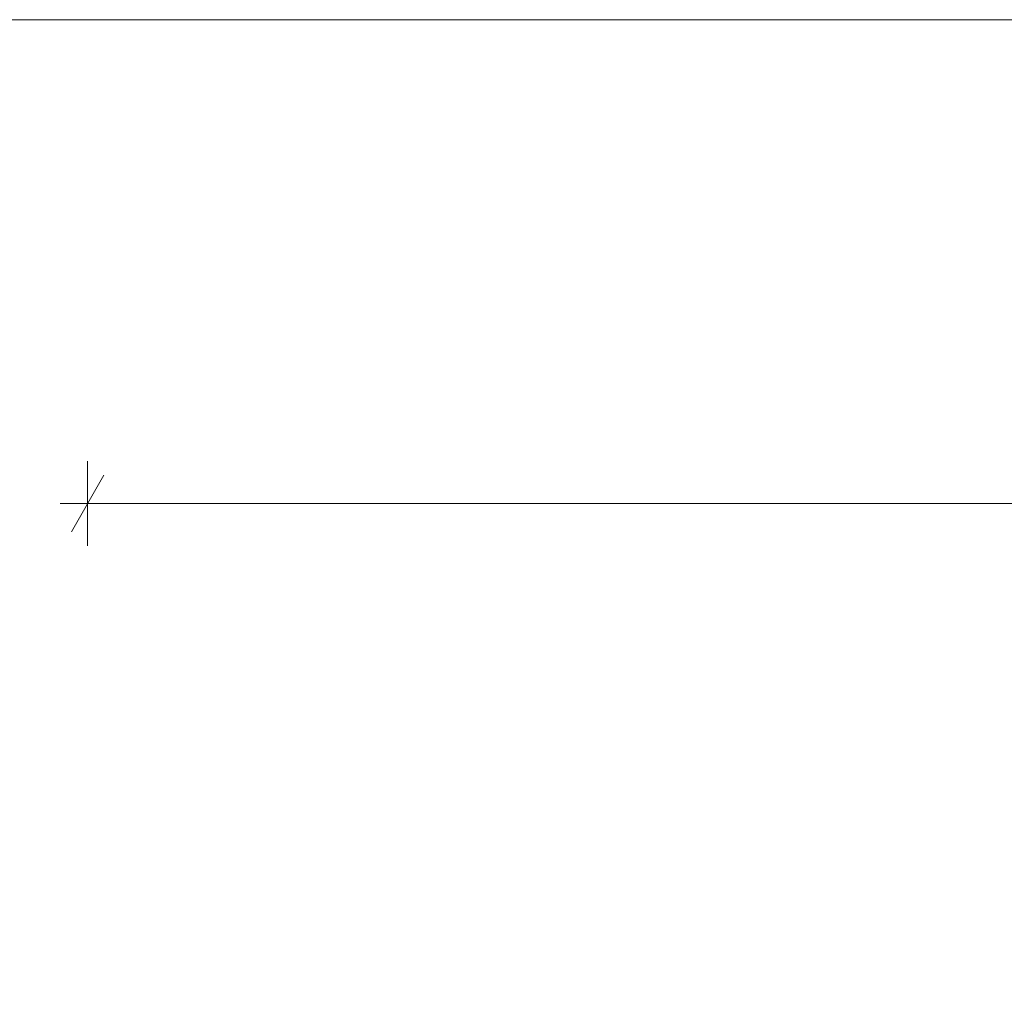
# Model space of a CAD drawing. Extents: x -145259 to -67259, y -2316 to 267384.
# Tile 321 of 656: x -127525 to -124904, y 64791 to 67384. Entities that reach past the tile are written whole.
import ezdxf

# ---------------------------------------------------------------- set-up
doc = ezdxf.new("R2010")
doc.units = 0
doc.header["$MEASUREMENT"] = 0
doc.layers.add('ARCH TABELA_Nr_Pióra__21', color=7, linetype='Continuous', lineweight=13)
doc.layers.add('Arch wymiary_Nr_Pióra__21', color=7, linetype='Continuous', lineweight=13)
doc.layers.add('Arch wymiary', color=7, linetype='Continuous')
doc.styles.add('GENERATED_STYLE_1', font='txt')
doc.dimstyles.new('GENERATED_STYLE__1', dxfattribs={"dimtxt": 179.999995, "dimasz": 114, "dimexe": 0.18, "dimexo": 0, "dimgap": 0.09, "dimtad": 1, "dimtih": 1, "dimtoh": 1, "dimdec": 0, "dimlfac": 0.1, "dimzin": 0, "dimdsep": 46, "dimtxsty": 'GENERATED_STYLE_1', "dimblk": 'ARROWHEAD_2', "dimblk1": 'ARROWHEAD_2', "dimblk2": 'ARROWHEAD_2', "dimcen": 0.09, "dimclrd": 7, "dimclre": 7, "dimclrt": 7, "dimazin": 0, "dimtfac": 1, "dimtdec": 4, "dimtmove": 0, "dimatfit": 3, "dimfxl": 0, "dimtolj": 1, "dimtzin": 0, "dimarcsym": 0})

# ---------------------------------------------------------------- blocks, each defined once
blk = doc.blocks.new('*D692')
at = {"layer": 'Arch wymiary_Nr_Pióra__21', "linetype": 'Continuous'}
for p, q in [((-127343.7, 65983.9), (-127343.7, 66208.9)), ((-73028.7, 65983.9), (-73028.7, 66208.9)), ((-127300.4, 66171.4), (-127387, 66021.4)), ((-73072, 66021.4), (-72985.4, 66171.4)), ((-127417.1, 66096.4), (-127343.7, 66096.4)), ((-127343.7, 66096.4), (-73028.7, 66096.4)), ((-73028.7, 66096.4), (-72955.4, 66096.4))]:
    blk.add_line(p, q, dxfattribs=at)
at = {"layer": 'Arch wymiary_Nr_Pióra__21', "insert": (-100445.4, 66132.4), "char_height": 180, "attachment_point": 7, "style": 'GENERATED_STYLE_1'}
blk.add_mtext('{5\xa0431}', dxfattribs=at)
blk = doc.blocks.new('ARROWHEAD_2')
at = {"color": 0, "linetype": 'Continuous', "lineweight": 0}
for p, q in [((-0.378, -0.655), (0.378, 0.655)), ((0, 0), (-1, 0))]:
    blk.add_line(p, q, dxfattribs=at)

msp = doc.modelspace()

# ---------------------------------------------------------------- linework, layer by layer
at = {"layer": 'ARCH TABELA_Nr_Pióra__21', "linetype": 'Continuous'}
msp.add_line((-145258.7, 67383.6), (-70258.7, 67383.6), dxfattribs=at)

# ---------------------------------------------------------------- dimensions: what is measured, and where the dimension line sits
at = {"layer": 'Arch wymiary', "linetype": 'Continuous'}
dim = msp.add_linear_dim(base=(-127343.7373669, 66096.3697554), p1=(-127343.7373669, 61743.6027409), p2=(-73028.7373669, 61673.6027409), dimstyle='GENERATED_STYLE__1', dxfattribs=at)
dim.commit()
dim.dimension.update_dxf_attribs({"geometry": '*D692', "text_midpoint": (-100137.689558, 66222.3697521)})

doc.saveas('drawing.dxf')
